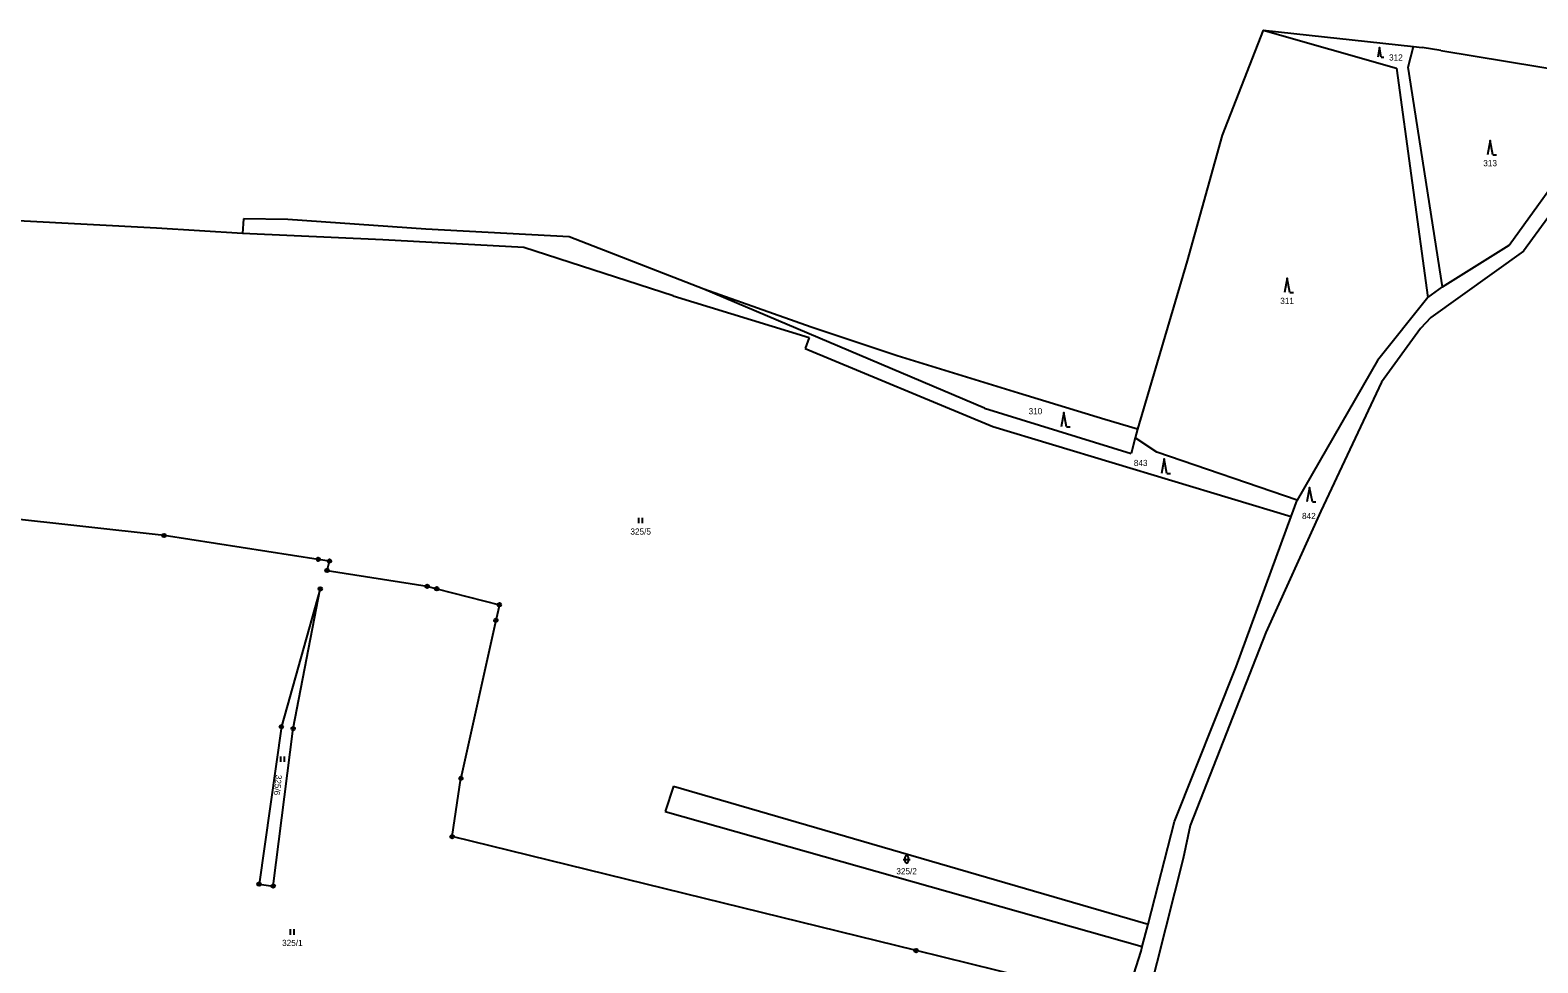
# Model space of a CAD drawing. Extents: x -739410 to -735662, y -942282 to -940043.
# Drawn here: x -736922.9 to -736506.1, y -941045.7 to -940787.8 of the extents above; entities that cross this region are included whole.
import ezdxf
from ezdxf.enums import TextEntityAlignment as Align

# ---------------------------------------------------------------- set-up
doc = ezdxf.new("R2010")
doc.units = 0
doc.header["$LTSCALE"] = 0.68
for name, color, linetype, lineweight in [('1', 7, 'Continuous', 25), ('3', 7, 'Continuous', 25), ('8', 7, 'Continuous', 25)]:
    doc.layers.add(name, color=color, linetype=linetype, lineweight=lineweight)
doc.layers.add('2', color=7, linetype='Continuous')

msp = doc.modelspace()

# ---------------------------------------------------------------- linework, layer by layer
at = {"layer": '1'}
for p, q in [((-736582.03, -940787.85), (-736593.34, -940816.84)), ((-736582.03, -940787.85), (-736540.42, -940792.37)), ((-736582.03, -940787.85), (-736545.16, -940798.37)), ((-736541.96, -940798.11), (-736540.42, -940792.37)), ((-736540.42, -940792.37), (-736538.03, -940792.63)), ((-736532.94, -940793.47), (-736538.03, -940792.63)), ((-736532.94, -940793.47), (-736480.07, -940802.15)), ((-736545.16, -940798.37), (-736536.51, -940861.75)), ((-736532.44, -940858.81), (-736541.96, -940798.11)), ((-736593.34, -940816.84), (-736603.03, -940851.63)), ((-736514.02, -940847.28), (-736491.69, -940816.28)), ((-736487.45, -940817.84), (-736510.04, -940848.92)), ((-736888.05, -940842.62), (-736926.38, -940840.61)), ((-736863.98, -940839.99), (-736864.2, -940844.04)), ((-736851.66, -940840.21), (-736863.98, -940839.99)), ((-736813.52, -940842.9), (-736851.66, -940840.21)), ((-736864.2, -940844.04), (-736888.05, -940842.62)), ((-736825.44, -940845.82), (-736864.2, -940844.04)), ((-736773.95, -940844.97), (-736813.52, -940842.9)), ((-736736.66, -940859.45), (-736773.95, -940844.97)), ((-736786.44, -940847.9), (-736825.44, -940845.82)), ((-736745.13, -940861.33), (-736786.44, -940847.9)), ((-736510.04, -940848.92), (-736535.66, -940867.28)), ((-736532.44, -940858.81), (-736514.02, -940847.28)), ((-736603.03, -940851.63), (-736616.78, -940898.21)), ((-736745.13, -940861.33), (-736707.57, -940872.84)), ((-736707.03, -940870.01), (-736736.66, -940859.45)), ((-736659.09, -940892.41), (-736736.66, -940859.45)), ((-736536.51, -940861.75), (-736532.44, -940858.81)), ((-736536.51, -940861.75), (-736550.38, -940879.23)), ((-736683.27, -940877.9), (-736707.03, -940870.01)), ((-736535.66, -940867.28), (-736538.52, -940870.31)), ((-736707.57, -940872.84), (-736708.69, -940875.88)), ((-736538.52, -940870.31), (-736549.34, -940885.2)), ((-736708.69, -940875.88), (-736656.8, -940897.46)), ((-736649.64, -940888.21), (-736683.27, -940877.9)), ((-736550.38, -940879.23), (-736572.63, -940917.85)), ((-736549.34, -940885.2), (-736566.1, -940920.82)), ((-736625.81, -940895.54), (-736649.64, -940888.21)), ((-736659.09, -940892.41), (-736618.5, -940904.86)), ((-736656.8, -940897.46), (-736574.28, -940922.36)), ((-736616.78, -940898.21), (-736625.81, -940895.54)), ((-736616.78, -940898.21), (-736617.38, -940900.55)), ((-736617.38, -940900.55), (-736618.5, -940904.86)), ((-736611.41, -940904.51), (-736617.38, -940900.55)), ((-736572.63, -940917.85), (-736611.41, -940904.51)), ((-736574.28, -940922.36), (-736572.63, -940917.85)), ((-736885.93, -940927.57), (-736930.88, -940922.57)), ((-736589.49, -940963.85), (-736574.28, -940922.36)), ((-736566.1, -940920.82), (-736581.33, -940954.43)), ((-736843.27, -940934.17), (-736885.93, -940927.57)), ((-736840.18, -940934.64), (-736843.27, -940934.17)), ((-736840.86, -940937.24), (-736840.18, -940934.64)), ((-736840.86, -940937.24), (-736813.2, -940941.62)), ((-736842.75, -940942.35), (-736853.49, -940980.43)), ((-736850.23, -940980.98), (-736842.75, -940942.35)), ((-736813.2, -940941.62), (-736810.53, -940942.3)), ((-736810.53, -940942.3), (-736793.21, -940946.73)), ((-736793.21, -940946.73), (-736794.18, -940951.04)), ((-736794.18, -940951.04), (-736803.83, -940994.71)), ((-736581.33, -940954.43), (-736602.24, -941007.74)), ((-736606.53, -941006.68), (-736589.49, -940963.85)), ((-736853.49, -940980.43), (-736859.65, -941023.96)), ((-736855.73, -941024.49), (-736850.23, -940980.98)), ((-736806.29, -941010.84), (-736803.83, -940994.71)), ((-736745.05, -940996.87), (-736747.34, -941003.91)), ((-736745.05, -940996.87), (-736613.85, -941035)), ((-736747.34, -941003.91), (-736615.46, -941041.21)), ((-736613.85, -941035), (-736606.53, -941006.68)), ((-736677.98, -941042.34), (-736806.29, -941010.84)), ((-736602.24, -941007.74), (-736604.16, -941016.9)), ((-736604.16, -941016.9), (-736614.66, -941058.57)), ((-736859.65, -941023.96), (-736855.73, -941024.49)), ((-736615.46, -941041.21), (-736613.85, -941035)), ((-736620.26, -941056.51), (-736677.98, -941042.34)), ((-736620.26, -941056.51), (-736615.78, -941042.46)), ((-736615.78, -941042.46), (-736615.46, -941041.21))]:
    msp.add_line(p, q, dxfattribs=at)
at = {"layer": '3'}
for p, q in [((-736549.368, -940795.31), (-736548.7, -940795.31)), ((-736518.53, -940822.34), (-736517.534, -940822.34)), ((-736574.67, -940860.43), (-736573.674, -940860.43)), ((-736636.37, -940897.56), (-736635.374, -940897.56)), ((-736608.64, -940910.42), (-736607.644, -940910.42)), ((-736568.43, -940918.3), (-736567.434, -940918.3)), ((-736754.651, -940924.21), (-736754.651, -940922.71)), ((-736753.65, -940924.21), (-736753.65, -940922.71)), ((-736853.601, -940990.17), (-736853.601, -940988.67)), ((-736852.6, -940990.17), (-736852.6, -940988.67)), ((-736681.611, -941017.131), (-736679.609, -941017.131)), ((-736681.111, -941016.631), (-736681.111, -941017.632)), ((-736680.109, -941017.632), (-736680.109, -941016.631)), ((-736850.951, -941037.95), (-736850.951, -941036.45)), ((-736849.95, -941037.95), (-736849.95, -941036.45))]:
    msp.add_line(p, q, dxfattribs=at)
for points in [[(-736549.368, -940795.31), (-736549.87, -940792.63), (-736550.372, -940795.31)], [(-736518.53, -940822.34), (-736519.28, -940818.34), (-736520.03, -940822.34)], [(-736574.67, -940860.43), (-736575.42, -940856.43), (-736576.17, -940860.43)], [(-736636.37, -940897.56), (-736637.12, -940893.56), (-736637.87, -940897.56)], [(-736608.64, -940910.42), (-736609.39, -940906.42), (-736610.14, -940910.42)], [(-736568.43, -940918.3), (-736569.18, -940914.3), (-736569.93, -940918.3)]]:
    msp.add_lwpolyline(points, dxfattribs=at)
for centre, start, end in [((-736680.61, -941016.6309), 0, 180), ((-736680.61, -941017.6309), 180, 359.98789)]:
    msp.add_arc(centre, 0.5, start, end, dxfattribs=at)
at = {"layer": '8'}
for centre, radius in [((-736885.93, -940927.5699), 0.5), ((-736885.93, -940927.5699), 0.0303), ((-736843.27, -940934.1699), 0.5), ((-736843.27, -940934.1699), 0.0303), ((-736840.18, -940934.6399), 0.5), ((-736840.18, -940934.6399), 0.0303), ((-736840.86, -940937.2399), 0.5), ((-736840.86, -940937.2399), 0.0303), ((-736842.75, -940942.3499), 0.5), ((-736842.75, -940942.3499), 0.0303), ((-736813.2, -940941.6199), 0.5), ((-736813.2, -940941.6199), 0.0303), ((-736810.53, -940942.2999), 0.5), ((-736810.53, -940942.2999), 0.0303), ((-736793.21, -940946.7299), 0.5), ((-736793.21, -940946.7299), 0.0303), ((-736794.18, -940951.0399), 0.5), ((-736794.18, -940951.0399), 0.0303), ((-736853.49, -940980.4299), 0.5), ((-736853.49, -940980.4299), 0.0303), ((-736850.23, -940980.9799), 0.5), ((-736850.23, -940980.9799), 0.0303), ((-736803.83, -940994.7099), 0.5), ((-736803.83, -940994.7099), 0.0303), ((-736806.29, -941010.8399), 0.5), ((-736806.29, -941010.8399), 0.0303), ((-736859.65, -941023.9599), 0.5), ((-736859.65, -941023.9599), 0.0303), ((-736855.73, -941024.4899), 0.5), ((-736855.73, -941024.4899), 0.0303), ((-736677.98, -941042.3399), 0.5), ((-736677.98, -941042.3399), 0.0303)]:
    msp.add_circle(centre, radius, dxfattribs=at)

# ---------------------------------------------------------------- texts
at = {"layer": '2'}
for s, p in [('312', (-736545.329, -940796.245)), ('313', (-736519.279, -940825.465)), ('311', (-736575.419, -940863.555)), ('310', (-736644.999, -940894.055)), ('843', (-736615.899, -940908.365)), ('842', (-736569.389, -940923.025)), ('325/5', (-736754.14, -940927.335)), ('325/2', (-736680.61, -941021.255)), ('325/1', (-736850.44, -941041.075))]:
    msp.add_text(s, height=1.7, dxfattribs=at).set_placement(p, align=Align.CENTER)
msp.add_text('325/6', height=1.7, rotation=264, dxfattribs=at).set_placement((-736855.3172, -940996.4707), align=Align.CENTER)

doc.saveas('drawing.dxf')
